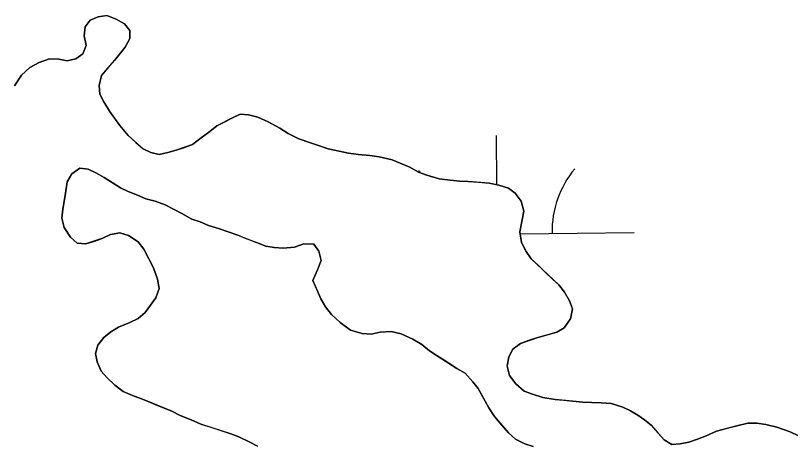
# Model space of a CAD drawing. Extents: x 3694830 to 3732949, y 415201 to 440970.
# Drawn here: x 3729020.2 to 3729303.8, y 423997.9 to 424155 of the extents above; entities that cross this region are included whole.
import ezdxf

# ---------------------------------------------------------------- set-up
doc = ezdxf.new("R2010")
doc.units = 0
doc.layers.add('V-TOPO-SHOR', color=7, linetype='Continuous')
doc.layers.add('V-WETL-SWMP', color=7, linetype='Continuous')

msp = doc.modelspace()

# ---------------------------------------------------------------- linework, layer by layer
at = {"layer": 'V-TOPO-SHOR'}
for points in [[(3729019.87, 424129.3), (3729022.4, 424133.21), (3729025.55, 424136.05), (3729028.92, 424137.85), (3729032.71, 424139.17), (3729036.13, 424139.04), (3729039.15, 424138.51), (3729042.35, 424139.18), (3729044.92, 424141.04), (3729046.06, 424144.07), (3729045.38, 424147.67), (3729045.75, 424150.85), (3729047.51, 424153.34), (3729050.5, 424154.57), (3729053.7, 424155.04), (3729057.14, 424153.71), (3729060.19, 424151.96), (3729062.05, 424149.59), (3729062.11, 424146.58), (3729060.37, 424143.53), (3729058.41, 424141.08), (3729056.46, 424138.63), (3729054.3, 424136.18), (3729051.75, 424133.11), (3729050.83, 424129.48), (3729051.09, 424126.27), (3729052.56, 424123.49), (3729054.64, 424120.12), (3729056.5, 424117.55), (3729058.37, 424114.78), (3729061.45, 424111.23), (3729064.32, 424108.68), (3729066.98, 424106.33), (3729069.82, 424104.98), (3729072.85, 424104.24)], [(3729072.85, 424104.24), (3729076.04, 424104.91), (3729079.04, 424105.78), (3729082.03, 424106.85), (3729085.02, 424107.91), (3729088.18, 424110.39), (3729091.34, 424112.66), (3729093.91, 424114.73), (3729096.89, 424116.19), (3729099.67, 424117.66), (3729102.45, 424118.92), (3729105.47, 424118.79), (3729108.9, 424117.85), (3729112.75, 424116.13), (3729117.02, 424113.81), (3729120.07, 424111.87), (3729123.93, 424109.94), (3729127.77, 424108.62), (3729130.8, 424107.68), (3729134.65, 424106.35), (3729138.68, 424105.43), (3729142.11, 424104.71), (3729145.73, 424104.18), (3729149.96, 424103.86), (3729153.38, 424103.34), (3729158.02, 424102.23), (3729161.06, 424101.09), (3729164.51, 424099.56), (3729167.76, 424097.82), (3729170.79, 424096.68), (3729175.24, 424095.37), (3729179.26, 424094.85), (3729182.89, 424094.52), (3729185.9, 424094.39), (3729189.72, 424094.07), (3729193.54, 424093.74), (3729197.17, 424093.02), (3729200.61, 424091.89), (3729203.06, 424090.13), (3729205.33, 424087.17), (3729206.21, 424083.57), (3729205.68, 424080.35), (3729204.76, 424075.91), (3729205.45, 424072.11), (3729207.12, 424068.73), (3729208.99, 424066.16), (3729211.45, 424063.8), (3729214.11, 424061.25), (3729216.78, 424058.7), (3729219.03, 424056.54), (3729221.09, 424053.97), (3729222.97, 424050.79), (3729224.03, 424047.8), (3729223.31, 424044.18), (3729220.97, 424040.91), (3729218.39, 424039.25), (3729215.4, 424038.39), (3729211.41, 424037.3), (3729208.01, 424036.22), (3729205.03, 424035.16), (3729202.26, 424033.09), (3729200.71, 424030.25), (3729200.18, 424026.82), (3729201.06, 424023.43), (3729203.33, 424020.46), (3729206.4, 424017.71), (3729209.44, 424016.58), (3729213.27, 424015.45), (3729217.71, 424014.74), (3729220.93, 424014.41), (3729224.15, 424014.08), (3729227.77, 424013.75), (3729230.98, 424013.62), (3729234.6, 424013.49), (3729238.22, 424013.17), (3729242.47, 424011.85), (3729245.3, 424010.51), (3729247.95, 424008.96), (3729250.4, 424007.2), (3729252.85, 424005.25), (3729255.31, 424002.48), (3729257.58, 423999.92), (3729260.43, 423998.18), (3729263.43, 423998.44), (3729266.63, 423999.11), (3729269.82, 424000.18), (3729273.01, 424001.46), (3729276.78, 424003.14), (3729280.78, 424004.23), (3729284.17, 424005.1), (3729288.17, 424005.99), (3729291.58, 424006.07), (3729294.81, 424005.53), (3729298.84, 424004.61), (3729303.7, 424002.91), (3729306.54, 424001.56)], [(3729129.36, 424071.5), (3729125.74, 424071.63), (3729122.36, 424070.35), (3729118.15, 424070.06), (3729114.93, 424070.19), (3729111.91, 424070.73), (3729109.07, 424071.88), (3729104.42, 424073.59), (3729101.58, 424074.73), (3729097.74, 424076.05), (3729094.5, 424077.19), (3729090.87, 424078.32), (3729087.82, 424079.66), (3729084.79, 424080.6), (3729081.13, 424082.73), (3729078.29, 424084.08), (3729075.04, 424085.81), (3729071.4, 424087.14), (3729067.97, 424088.07), (3729064.93, 424089.42), (3729061.49, 424090.75), (3729058.65, 424092.09), (3729055.59, 424094.04), (3729052.74, 424095.78), (3729049.7, 424097.53), (3729046.85, 424098.87), (3729043.84, 424099.21), (3729040.87, 424097.14), (3729039.12, 424094.29), (3729038.43, 424089.26), (3729037.53, 424084.22), (3729037.2, 424081), (3729038.07, 424077.6), (3729040.35, 424074.04), (3729042.81, 424071.88), (3729046.03, 424071.55), (3729049.22, 424072.62), (3729052.21, 424073.69), (3729054.99, 424074.95), (3729058.39, 424075.62), (3729061.62, 424074.69), (3729065.09, 424072.35), (3729067.16, 424069.58), (3729069.25, 424065.61), (3729070.71, 424062.83), (3729072.21, 424058.65), (3729072.88, 424055.25), (3729071.55, 424051.8), (3729069.59, 424049.16), (3729067.64, 424046.5), (3729065.08, 424044.24), (3729062.1, 424042.77), (3729057.92, 424041.08), (3729055.14, 424039.41), (3729052.58, 424037.35), (3729050.43, 424034.49), (3729049.49, 424031.46), (3729050.15, 424028.46), (3729051.63, 424025.08), (3729053.69, 424022.71), (3729056.56, 424019.97), (3729059.62, 424017.62), (3729063.06, 424016.09), (3729067.31, 424014.57), (3729071.37, 424012.85), (3729074.61, 424011.51), (3729077.44, 424010.37), (3729080.49, 424008.83), (3729083.93, 424007.49), (3729088.39, 424005.58), (3729091.42, 424004.64), (3729095.06, 424003.51), (3729099.1, 424002.19), (3729101.94, 424001.04), (3729105.99, 423999.12), (3729108.84, 423997.58)], [(3729209.64, 423997.5), (3729206.6, 423998.44), (3729203.16, 424000.18), (3729200.7, 424002.53), (3729198.23, 424005.29), (3729195.55, 424008.45), (3729193.48, 424011.62), (3729191.39, 424015.39), (3729189.51, 424018.76), (3729187.65, 424021.13), (3729184.78, 424024.28), (3729181.73, 424026.03), (3729178.47, 424028.17), (3729174.6, 424030.7), (3729171.75, 424032.44), (3729168.89, 424034.79), (3729165.64, 424036.73), (3729161.38, 424038.65), (3729157.74, 424039.58), (3729153.73, 424039.29), (3729150.34, 424038.62), (3729147.12, 424038.75), (3729142.88, 424040.06), (3729139, 424042.79), (3729135.93, 424045.74), (3729133.66, 424048.5), (3729131.99, 424051.48), (3729130.52, 424054.86), (3729129.04, 424058.24), (3729130.76, 424062.1), (3729132.1, 424065.54), (3729131.22, 424068.93), (3729129.36, 424071.5)]]:
    msp.add_lwpolyline(points, dxfattribs=at)
at = {"layer": 'V-WETL-SWMP'}
for p, q in [((3729053.7, 424155.04), (3729050.5, 424154.57)), ((3729057.14, 424153.71), (3729053.7, 424155.04)), ((3729047.51, 424153.34), (3729045.75, 424150.85)), ((3729050.5, 424154.57), (3729047.51, 424153.34)), ((3729060.19, 424151.96), (3729057.14, 424153.71)), ((3729045.75, 424150.85), (3729045.38, 424147.67)), ((3729062.05, 424149.59), (3729060.19, 424151.96)), ((3729062.11, 424146.58), (3729062.05, 424149.59)), ((3729045.38, 424147.67), (3729046.06, 424144.07)), ((3729060.37, 424143.53), (3729062.11, 424146.58)), ((3729046.06, 424144.07), (3729044.92, 424141.04)), ((3729044.92, 424141.04), (3729042.35, 424139.18)), ((3729056.46, 424138.63), (3729060.37, 424143.53)), ((3729032.71, 424139.17), (3729028.92, 424137.85)), ((3729036.13, 424139.04), (3729032.71, 424139.17)), ((3729039.15, 424138.51), (3729036.13, 424139.04)), ((3729042.35, 424139.18), (3729039.15, 424138.51)), ((3729051.75, 424133.11), (3729056.46, 424138.63)), ((3729025.55, 424136.05), (3729022.4, 424133.21)), ((3729028.92, 424137.85), (3729025.55, 424136.05)), ((3729022.4, 424133.21), (3729019.87, 424129.3)), ((3729050.83, 424129.48), (3729051.75, 424133.11)), ((3729051.1, 424126.27), (3729050.83, 424129.48)), ((3729052.56, 424123.49), (3729051.1, 424126.27)), ((3729054.64, 424120.12), (3729052.56, 424123.49)), ((3729058.37, 424114.78), (3729054.64, 424120.12)), ((3729102.45, 424118.92), (3729099.67, 424117.66)), ((3729105.47, 424118.79), (3729102.45, 424118.92)), ((3729108.9, 424117.85), (3729105.47, 424118.79)), ((3729099.67, 424117.66), (3729093.91, 424114.73)), ((3729112.75, 424116.13), (3729108.9, 424117.85)), ((3729117.02, 424113.81), (3729112.75, 424116.13)), ((3729061.45, 424111.23), (3729058.37, 424114.78)), ((3729091.34, 424112.66), (3729088.18, 424110.39)), ((3729093.91, 424114.73), (3729091.34, 424112.66)), ((3729120.07, 424111.87), (3729117.02, 424113.81)), ((3729066.98, 424106.33), (3729061.45, 424111.23)), ((3729088.18, 424110.39), (3729085.02, 424107.91)), ((3729123.93, 424109.94), (3729120.07, 424111.87)), ((3729134.65, 424106.35), (3729123.93, 424109.94)), ((3729196.41, 424093.17), (3729196.2, 424111.18)), ((3729085.02, 424107.91), (3729079.04, 424105.78)), ((3729069.82, 424104.98), (3729066.98, 424106.33)), ((3729072.85, 424104.24), (3729069.82, 424104.98)), ((3729076.04, 424104.91), (3729072.85, 424104.24)), ((3729079.04, 424105.78), (3729076.04, 424104.91)), ((3729142.11, 424104.7), (3729134.65, 424106.35)), ((3729145.73, 424104.18), (3729142.11, 424104.7)), ((3729149.96, 424103.87), (3729145.73, 424104.18)), ((3729153.38, 424103.34), (3729149.96, 424103.87)), ((3729158.02, 424102.23), (3729153.38, 424103.34)), ((3729161.06, 424101.09), (3729158.02, 424102.23)), ((3729164.51, 424099.56), (3729161.06, 424101.09)), ((3729040.87, 424097.14), (3729043.84, 424099.21)), ((3729043.84, 424099.21), (3729046.86, 424098.87)), ((3729046.86, 424098.87), (3729049.7, 424097.53)), ((3729167.76, 424097.82), (3729164.51, 424099.56)), ((3729039.12, 424094.29), (3729040.87, 424097.14)), ((3729049.7, 424097.53), (3729052.74, 424095.78)), ((3729052.74, 424095.78), (3729058.65, 424092.09)), ((3729170.79, 424096.68), (3729167.76, 424097.82)), ((3729175.24, 424095.37), (3729170.79, 424096.68)), ((3729038.43, 424089.26), (3729039.12, 424094.29)), ((3729179.27, 424094.85), (3729175.24, 424095.37)), ((3729182.89, 424094.52), (3729179.27, 424094.85)), ((3729185.9, 424094.39), (3729182.89, 424094.52)), ((3729193.54, 424093.75), (3729185.9, 424094.39)), ((3729197.17, 424093.02), (3729193.54, 424093.75)), ((3729200.61, 424091.89), (3729197.17, 424093.02)), ((3729058.65, 424092.09), (3729061.49, 424090.75)), ((3729061.49, 424090.75), (3729064.93, 424089.42)), ((3729203.06, 424090.13), (3729200.61, 424091.89)), ((3729205.33, 424087.17), (3729203.06, 424090.13)), ((3729037.53, 424084.22), (3729038.43, 424089.26)), ((3729064.93, 424089.42), (3729067.97, 424088.07)), ((3729067.97, 424088.07), (3729071.4, 424087.14)), ((3729071.4, 424087.14), (3729075.04, 424085.81)), ((3729206.21, 424083.57), (3729205.33, 424087.17)), ((3729037.2, 424081), (3729037.53, 424084.22)), ((3729075.04, 424085.81), (3729078.29, 424084.08)), ((3729078.29, 424084.08), (3729081.13, 424082.73)), ((3729081.13, 424082.73), (3729084.79, 424080.6)), ((3729205.68, 424080.35), (3729206.21, 424083.57)), ((3729038.07, 424077.6), (3729037.2, 424081)), ((3729084.79, 424080.6), (3729087.82, 424079.66)), ((3729087.82, 424079.66), (3729090.86, 424078.32)), ((3729204.77, 424075.91), (3729205.68, 424080.35)), ((3729040.35, 424074.04), (3729038.07, 424077.6)), ((3729058.39, 424075.62), (3729054.99, 424074.95)), ((3729061.62, 424074.69), (3729058.39, 424075.62)), ((3729090.86, 424078.32), (3729094.5, 424077.19)), ((3729094.5, 424077.19), (3729101.58, 424074.73)), ((3729205.45, 424072.11), (3729204.77, 424075.91)), ((3729204.88, 424075.28), (3729246.62, 424075.78)), ((3729042.81, 424071.88), (3729040.35, 424074.04)), ((3729052.21, 424073.69), (3729046.03, 424071.55)), ((3729054.99, 424074.95), (3729052.21, 424073.69)), ((3729065.09, 424072.35), (3729061.62, 424074.69)), ((3729101.58, 424074.73), (3729111.91, 424070.73)), ((3729046.03, 424071.55), (3729042.81, 424071.88)), ((3729067.15, 424069.58), (3729065.09, 424072.35)), ((3729111.91, 424070.73), (3729114.93, 424070.19)), ((3729114.93, 424070.19), (3729118.15, 424070.06)), ((3729118.15, 424070.06), (3729122.36, 424070.35)), ((3729122.36, 424070.35), (3729125.74, 424071.63)), ((3729125.74, 424071.63), (3729129.36, 424071.5)), ((3729129.36, 424071.5), (3729131.22, 424068.93)), ((3729207.13, 424068.73), (3729205.45, 424072.11)), ((3729070.71, 424062.83), (3729067.15, 424069.58)), ((3729131.22, 424068.93), (3729132.1, 424065.54)), ((3729208.99, 424066.16), (3729207.13, 424068.73)), ((3729132.1, 424065.54), (3729130.76, 424062.1)), ((3729219.03, 424056.54), (3729208.99, 424066.16)), ((3729072.21, 424058.65), (3729070.71, 424062.83)), ((3729130.76, 424062.1), (3729129.04, 424058.24)), ((3729072.88, 424055.25), (3729072.21, 424058.65)), ((3729129.04, 424058.24), (3729131.99, 424051.48)), ((3729221.09, 424053.97), (3729219.03, 424056.54)), ((3729071.55, 424051.81), (3729072.88, 424055.25)), ((3729222.97, 424050.79), (3729221.09, 424053.97)), ((3729067.64, 424046.5), (3729071.55, 424051.81)), ((3729131.99, 424051.48), (3729133.66, 424048.5)), ((3729224.03, 424047.81), (3729222.97, 424050.79)), ((3729133.66, 424048.5), (3729135.93, 424045.74)), ((3729223.31, 424044.18), (3729224.03, 424047.81)), ((3729065.08, 424044.24), (3729067.64, 424046.5)), ((3729135.93, 424045.74), (3729139, 424042.79)), ((3729057.92, 424041.08), (3729062.1, 424042.77)), ((3729062.1, 424042.77), (3729065.08, 424044.24)), ((3729139, 424042.79), (3729142.88, 424040.06)), ((3729220.97, 424040.91), (3729223.31, 424044.18)), ((3729052.58, 424037.35), (3729055.14, 424039.41)), ((3729055.14, 424039.41), (3729057.92, 424041.08)), ((3729142.88, 424040.06), (3729147.12, 424038.75)), ((3729147.12, 424038.75), (3729150.34, 424038.62)), ((3729150.34, 424038.62), (3729153.74, 424039.29)), ((3729153.74, 424039.29), (3729157.75, 424039.58)), ((3729157.75, 424039.58), (3729161.38, 424038.65)), ((3729211.41, 424037.3), (3729218.39, 424039.25)), ((3729218.39, 424039.25), (3729220.97, 424040.91)), ((3729050.43, 424034.49), (3729052.58, 424037.35)), ((3729161.38, 424038.65), (3729165.64, 424036.73)), ((3729165.64, 424036.73), (3729168.89, 424034.79)), ((3729205.03, 424035.16), (3729211.41, 424037.3)), ((3729049.49, 424031.46), (3729050.43, 424034.49)), ((3729168.89, 424034.79), (3729171.75, 424032.44)), ((3729200.71, 424030.25), (3729202.26, 424033.09)), ((3729202.26, 424033.09), (3729205.03, 424035.16)), ((3729050.15, 424028.46), (3729049.49, 424031.46)), ((3729171.75, 424032.44), (3729174.6, 424030.7)), ((3729174.6, 424030.7), (3729181.73, 424026.03)), ((3729200.18, 424026.82), (3729200.71, 424030.25)), ((3729051.63, 424025.08), (3729050.15, 424028.46)), ((3729053.69, 424022.71), (3729051.63, 424025.08)), ((3729181.73, 424026.03), (3729184.78, 424024.29)), ((3729201.06, 424023.43), (3729200.18, 424026.82)), ((3729056.56, 424019.96), (3729053.69, 424022.71)), ((3729184.78, 424024.29), (3729187.65, 424021.13)), ((3729203.33, 424020.46), (3729201.06, 424023.43)), ((3729059.62, 424017.62), (3729056.56, 424019.96)), ((3729187.65, 424021.13), (3729189.51, 424018.76)), ((3729206.4, 424017.72), (3729203.33, 424020.46)), ((3729063.07, 424016.09), (3729059.62, 424017.62)), ((3729067.31, 424014.57), (3729063.07, 424016.09)), ((3729189.51, 424018.76), (3729193.48, 424011.62)), ((3729209.44, 424016.58), (3729206.4, 424017.72)), ((3729213.27, 424015.45), (3729209.44, 424016.58)), ((3729077.44, 424010.37), (3729067.31, 424014.57)), ((3729217.71, 424014.74), (3729213.27, 424015.45)), ((3729224.15, 424014.08), (3729217.71, 424014.74)), ((3729227.77, 424013.75), (3729224.15, 424014.08)), ((3729234.6, 424013.49), (3729227.77, 424013.75)), ((3729238.22, 424013.17), (3729234.6, 424013.49)), ((3729080.49, 424008.83), (3729077.44, 424010.37)), ((3729193.48, 424011.62), (3729195.55, 424008.45)), ((3729242.47, 424011.85), (3729238.22, 424013.17)), ((3729245.31, 424010.51), (3729242.47, 424011.85)), ((3729247.95, 424008.96), (3729245.31, 424010.51)), ((3729083.93, 424007.49), (3729080.49, 424008.83)), ((3729195.55, 424008.45), (3729200.7, 424002.54)), ((3729250.4, 424007.2), (3729247.95, 424008.96)), ((3729088.39, 424005.58), (3729083.93, 424007.49)), ((3729099.1, 424002.19), (3729088.39, 424005.58)), ((3729252.85, 424005.25), (3729250.4, 424007.2)), ((3729257.58, 423999.92), (3729252.85, 424005.25)), ((3729284.17, 424005.1), (3729276.79, 424003.14)), ((3729288.17, 424005.99), (3729284.17, 424005.1)), ((3729291.58, 424006.07), (3729288.17, 424005.99)), ((3729294.81, 424005.53), (3729291.58, 424006.07)), ((3729298.84, 424004.61), (3729294.81, 424005.53)), ((3729101.94, 424001.05), (3729099.1, 424002.19)), ((3729200.7, 424002.54), (3729203.16, 424000.18)), ((3729276.79, 424003.14), (3729273.01, 424001.46)), ((3729303.7, 424002.91), (3729298.84, 424004.61)), ((3729310.8, 423999.45), (3729303.7, 424002.91)), ((3729105.99, 423999.12), (3729101.94, 424001.05)), ((3729108.84, 423997.58), (3729105.99, 423999.12)), ((3729203.16, 424000.18), (3729206.61, 423998.44)), ((3729260.43, 423998.18), (3729257.58, 423999.92)), ((3729266.63, 423999.11), (3729263.43, 423998.44)), ((3729269.82, 424000.18), (3729266.63, 423999.11)), ((3729273.01, 424001.46), (3729269.82, 424000.18)), ((3729206.61, 423998.44), (3729209.64, 423997.5)), ((3729263.43, 423998.44), (3729260.43, 423998.18))]:
    msp.add_line(p, q, dxfattribs=at)
for centre, start, end in [((3729141.38, 424075), 39.7868, 41.4552), ((3729251.86, 424076.31), 139.9115, 181.4552)]:
    msp.add_arc(centre, 35.25, start, end, dxfattribs=at)

doc.saveas('drawing.dxf')
